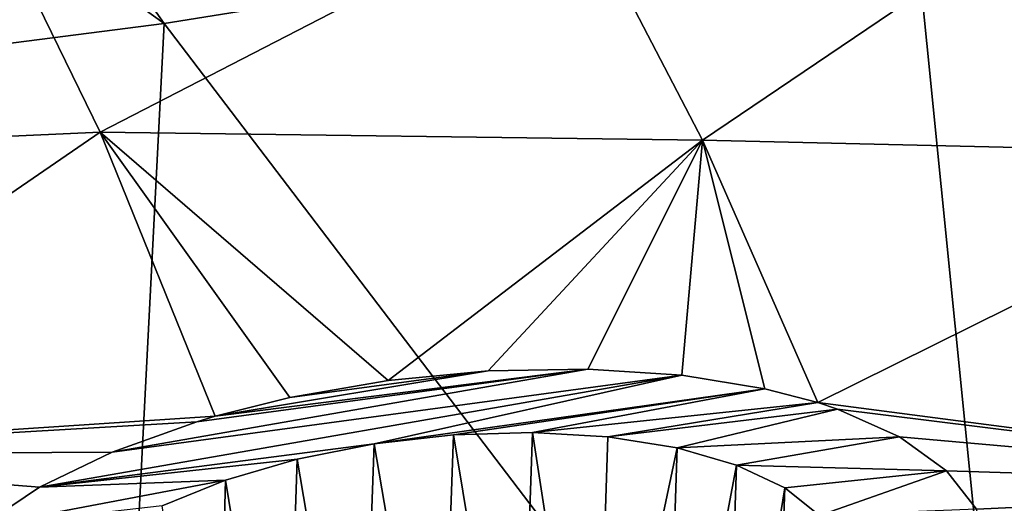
# Model space of a CAD drawing. Header units: metres. Extents: x -92 to 264, y -100 to 50.
# Tile 483 of 656: x 214.58 to 218.28, y -8.14 to -6.33. Entities that reach past the tile are written whole.
import ezdxf

# ---------------------------------------------------------------- set-up
doc = ezdxf.new("R2010")
doc.units = ezdxf.units.M
doc.layers.add('solid_21062050_01', color=7, linetype='CONTINUOUS')

msp = doc.modelspace()

# ---------------------------------------------------------------- linework, layer by layer
at = {"layer": 'solid_21062050_01'}
for points in [[(212.264359, -2.285282, 204.052475), (209.909729, -2.590094, 204.900589), (215.127121, -6.340286, 210.076675)], [(212.264359, -2.285282, 204.052475), (215.127121, -6.340286, 210.076675), (217.93573, -5.889867, 208.823853)], [(209.909729, -2.590094, 204.900589), (212.220596, -6.712608, 211.112579), (215.127121, -6.340286, 210.076675)], [(220.628174, -5.364269, 207.362213), (217.93573, -5.889867, 208.823853), (221.82106, -10.098863, 214.138824)], [(217.146454, -6.777679, 144.450836), (216.655853, -5.834582, 142.337524), (218.807495, -5.654607, 142.542175)], [(217.146454, -6.777679, 144.450836), (218.807495, -5.654607, 142.542175), (219.457458, -6.831852, 145.157669)], [(212.719589, -6.845491, 143.620651), (214.389511, -5.732565, 141.559708), (214.886322, -6.747811, 143.860275)], [(214.389511, -5.732565, 141.559708), (216.655853, -5.834582, 142.337524), (214.886322, -6.747811, 143.860275)], [(214.886322, -6.747811, 143.860275), (216.655853, -5.834582, 142.337524), (217.146454, -6.777679, 144.450836)], [(217.93573, -5.889867, 208.823853), (215.127121, -6.340286, 210.076675), (218.413559, -10.658474, 215.695007)], [(217.93573, -5.889867, 208.823853), (218.413559, -10.658474, 215.695007), (221.82106, -10.098863, 214.138824)], [(215.127121, -6.340286, 210.076675), (212.220596, -6.712608, 211.112579), (214.881866, -11.121347, 216.982498)], [(215.127121, -6.340286, 210.076675), (214.881866, -11.121347, 216.982498), (218.413559, -10.658474, 215.695007)], [(212.220596, -6.712608, 211.112579), (211.249863, -11.484357, 217.992599), (214.881866, -11.121347, 216.982498)], [(213.121185, -7.958547, 146.104095), (212.719589, -6.845491, 143.620651), (214.886322, -6.747811, 143.860275)], [(213.121185, -7.958547, 146.104095), (214.886322, -6.747811, 143.860275), (215.318161, -7.814315, 146.226669)], [(215.966949, -7.679813, 146.08049), (214.886322, -6.747811, 143.860275), (217.146454, -6.777679, 144.450836)], [(215.598511, -7.744206, 146.137253), (215.318161, -7.814315, 146.226669), (214.886322, -6.747811, 143.860275)], [(215.966949, -7.679813, 146.08049), (215.598511, -7.744206, 146.137253), (214.886322, -6.747811, 143.860275)], [(216.342133, -7.643793, 146.08725), (215.966949, -7.679813, 146.08049), (217.146454, -6.777679, 144.450836)], [(216.716888, -7.63706, 146.157486), (216.342133, -7.643793, 146.08725), (217.146454, -6.777679, 144.450836)], [(217.069199, -7.660211, 146.28688), (216.716888, -7.63706, 146.157486), (217.146454, -6.777679, 144.450836)], [(217.380325, -7.711287, 146.466309), (217.069199, -7.660211, 146.28688), (217.146454, -6.777679, 144.450836)], [(217.579437, -7.762914, 146.621094), (217.146454, -6.777679, 144.450836), (219.457458, -6.831852, 145.157669)], [(217.380325, -7.711287, 146.466309), (217.146454, -6.777679, 144.450836), (217.579437, -7.762914, 146.621094)], [(217.579437, -7.762914, 146.621094), (219.457458, -6.831852, 145.157669), (220.00119, -8.078667, 147.874298)], [(216.716888, -7.63706, 146.157486), (214.932022, -7.948418, 146.4319), (215.249725, -7.834608, 146.255463)], [(217.069199, -7.660211, 146.28688), (214.932022, -7.948418, 146.4319), (216.716888, -7.63706, 146.157486)], [(216.716888, -7.63706, 146.157486), (215.249725, -7.834608, 146.255463), (215.318161, -7.814315, 146.226669)], [(216.716888, -7.63706, 146.157486), (215.318161, -7.814315, 146.226669), (216.342133, -7.643793, 146.08725)], [(216.342133, -7.643793, 146.08725), (215.318161, -7.814315, 146.226669), (215.598511, -7.744206, 146.137253)], [(216.342133, -7.643793, 146.08725), (215.598511, -7.744206, 146.137253), (215.966949, -7.679813, 146.08049)], [(217.069199, -7.660211, 146.28688), (214.659149, -8.080735, 146.658569), (214.932022, -7.948418, 146.4319)], [(215.914764, -7.917565, 146.571915), (214.659149, -8.080735, 146.658569), (217.069199, -7.660211, 146.28688)], [(215.914764, -7.917565, 146.571915), (217.069199, -7.660211, 146.28688), (217.380325, -7.711287, 146.466309)], [(215.914764, -7.917565, 146.571915), (217.380325, -7.711287, 146.466309), (216.21286, -7.883727, 146.565018)], [(216.21286, -7.883727, 146.565018), (217.380325, -7.711287, 146.466309), (216.508942, -7.874756, 146.611298)], [(216.508942, -7.874756, 146.611298), (217.380325, -7.711287, 146.466309), (217.579437, -7.762914, 146.621094)], [(216.508942, -7.874756, 146.611298), (217.579437, -7.762914, 146.621094), (216.792084, -7.891219, 146.709167)], [(216.792084, -7.891219, 146.709167), (217.579437, -7.762914, 146.621094), (217.652969, -7.787304, 146.689423)], [(216.792084, -7.891219, 146.709167), (217.652969, -7.787304, 146.689423), (217.051468, -7.932848, 146.85524)], [(217.051468, -7.932848, 146.85524), (217.652969, -7.787304, 146.689423), (217.885513, -7.891447, 146.962051)], [(217.652969, -7.787304, 146.689423), (217.579437, -7.762914, 146.621094), (220.00119, -8.078667, 147.874298)], [(217.885513, -7.891447, 146.962051), (217.652969, -7.787304, 146.689423), (220.00119, -8.078667, 147.874298)], [(213.121185, -7.958547, 146.104095), (215.318161, -7.814315, 146.226669), (215.249725, -7.834608, 146.255463)], [(213.121185, -7.958547, 146.104095), (215.249725, -7.834608, 146.255463), (214.932022, -7.948418, 146.4319)], [(215.914764, -7.917565, 146.571915), (216.21286, -7.883727, 146.565018), (216.160309, -9.35592, 146.124741)], [(216.21286, -7.883727, 146.565018), (216.457993, -9.364556, 146.154907), (216.160309, -9.35592, 146.124741)], [(216.21286, -7.883727, 146.565018), (216.508942, -7.874756, 146.611298), (216.457993, -9.364556, 146.154907)], [(216.508942, -7.874756, 146.611298), (216.742676, -9.394676, 146.242386), (216.457993, -9.364556, 146.154907)], [(216.508942, -7.874756, 146.611298), (216.792084, -7.891219, 146.709167), (216.742676, -9.394676, 146.242386)], [(216.792084, -7.891219, 146.709167), (217.051468, -7.932848, 146.85524), (216.742676, -9.394676, 146.242386)], [(217.274551, -7.997602, 147.041916), (217.051468, -7.932848, 146.85524), (217.885513, -7.891447, 146.962051)], [(217.274551, -7.997602, 147.041916), (217.885513, -7.891447, 146.962051), (218.062988, -8.019053, 147.270508)], [(218.062988, -8.019053, 147.270508), (217.885513, -7.891447, 146.962051), (220.00119, -8.078667, 147.874298)], [(215.625793, -7.974904, 146.63176), (214.659149, -8.080735, 146.658569), (215.914764, -7.917565, 146.571915)], [(215.625793, -7.974904, 146.63176), (215.914764, -7.917565, 146.571915), (215.862625, -9.369144, 146.153229)], [(215.914764, -7.917565, 146.571915), (216.160309, -9.35592, 146.124741), (215.862625, -9.369144, 146.153229)], [(217.051468, -7.932848, 146.85524), (217.001907, -9.444964, 146.383347), (216.742676, -9.394676, 146.242386)], [(217.274551, -7.997602, 147.041916), (217.001907, -9.444964, 146.383347), (217.051468, -7.932848, 146.85524)], [(213.121185, -7.958547, 146.104095), (214.932022, -7.948418, 146.4319), (214.659149, -8.080735, 146.658569)], [(213.121185, -7.958547, 146.104095), (214.659149, -8.080735, 146.658569), (214.438736, -8.227803, 146.928406)], [(215.357132, -8.053567, 146.742325), (214.659149, -8.080735, 146.658569), (215.625793, -7.974904, 146.63176)], [(215.357132, -8.053567, 146.742325), (215.625793, -7.974904, 146.63176), (215.577957, -9.403652, 146.23909)], [(215.625793, -7.974904, 146.63176), (215.862625, -9.369144, 146.153229), (215.577957, -9.403652, 146.23909)], [(217.274551, -7.997602, 147.041916), (217.22435, -9.513222, 146.571655), (217.001907, -9.444964, 146.383347)], [(217.274551, -7.997602, 147.041916), (217.455154, -8.083465, 147.263199), (217.22435, -9.513222, 146.571655)], [(217.274551, -7.997602, 147.041916), (218.062988, -8.019053, 147.270508), (217.455154, -8.083465, 147.263199)], [(215.357132, -8.053567, 146.742325), (214.438736, -8.227803, 146.928406), (214.659149, -8.080735, 146.658569)], [(215.119308, -8.150525, 146.899261), (214.438736, -8.227803, 146.928406), (215.357132, -8.053567, 146.742325)], [(215.119308, -8.150525, 146.899261), (215.357132, -8.053567, 146.742325), (215.318741, -9.457934, 146.378601)], [(215.357132, -8.053567, 146.742325), (215.577957, -9.403652, 146.23909), (215.318741, -9.457934, 146.378601)], [(217.455154, -8.083465, 147.263199), (218.062988, -8.019053, 147.270508), (217.586227, -8.187284, 147.51062)], [(217.586227, -8.187284, 147.51062), (218.062988, -8.019053, 147.270508), (218.175034, -8.163038, 147.597382)], [(218.175034, -8.163038, 147.597382), (218.062988, -8.019053, 147.270508), (220.00119, -8.078667, 147.874298)], [(217.455154, -8.083465, 147.263199), (217.400299, -9.596465, 146.799057), (217.22435, -9.513222, 146.571655)], [(217.455154, -8.083465, 147.263199), (217.586227, -8.187284, 147.51062), (217.400299, -9.596465, 146.799057)], [(218.219315, -8.320351, 147.935837), (218.175034, -8.163038, 147.597382), (220.00119, -8.078667, 147.874298)], [(218.194199, -8.485626, 148.274567), (220.00119, -8.078667, 147.874298), (220.393204, -9.397864, 150.704163)], [(218.194199, -8.485626, 148.274567), (218.219315, -8.320351, 147.935837), (220.00119, -8.078667, 147.874298)]]:
    msp.add_3dface(points, dxfattribs=at)

doc.saveas('drawing.dxf')
